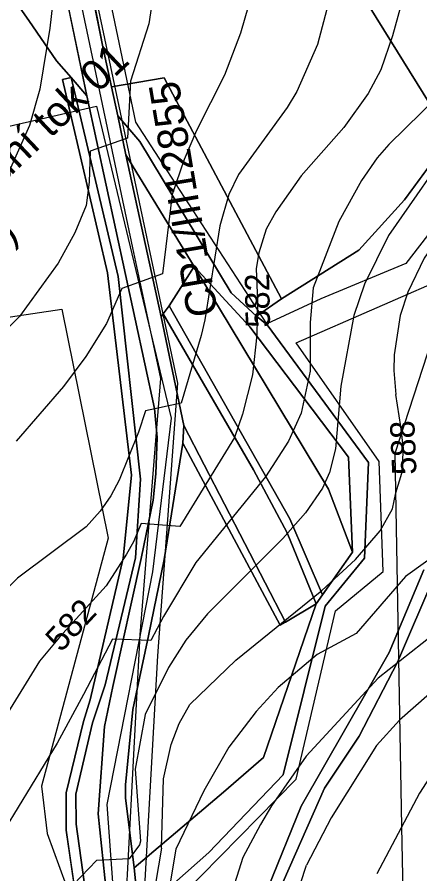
# Model space of a CAD drawing. Extents: x -709418 to -703832, y -1161719 to -1157826.
# Drawn here: x -707032.1 to -706899.8, y -1159557.8 to -1159276.9 of the extents above; entities that cross this region are included whole.
import ezdxf

# ---------------------------------------------------------------- set-up
doc = ezdxf.new("R2010")
doc.units = 0
for name, color, linetype in [('102_obvod PÚ', 7, 'Continuous'), ('106_zastavitelné plochy', 7, 'Continuous'), ('110_silnice II. třídy a III. třídy', 7, 'Continuous'), ('120_vrstevnice hlavní', 7, 'Continuous'), ('121_vrstevnice hlavní_popis', 7, 'Continuous'), ('122_vrstevnice základní', 7, 'Continuous'), ('206_TTP_KN', 7, 'Continuous'), ('207_lesní pozemek_KN', 7, 'Continuous'), ('208_vodní plocha_KN', 7, 'Continuous'), ('210_ostatní plocha_KN', 7, 'Continuous'), ('303_příkop_stav', 7, 'Continuous'), ('309_příkop_stav_popis', 7, 'Continuous'), ('502_vodní tok_popis', 7, 'Continuous'), ('514 odvodnění - LPIS', 7, 'Continuous'), ('735_OP sítí TI', 7, 'Continuous')]:
    doc.layers.add(name, color=color, linetype=linetype)

msp = doc.modelspace()

# ---------------------------------------------------------------- linework, layer by layer
at = {"layer": '102_obvod PÚ'}
for points in [[(-706968.04, -1159233.11), (-706937.28, -1159184.2), (-706914.8, -1159202.04), (-706906.78, -1159204.53), (-706877.16, -1159210.67), (-706869.31, -1159212.81), (-706889.81, -1159316.26), (-706920.66, -1159266.5), (-706951.63, -1159256.73), (-706968.04, -1159233.11)], [(-706968.04, -1159233.11), (-706951.63, -1159256.73), (-706920.66, -1159266.5), (-706889.81, -1159316.26), (-706869.31, -1159212.81), (-706877.16, -1159210.67), (-706906.78, -1159204.53), (-706914.8, -1159202.04), (-706937.28, -1159184.2), (-706968.04, -1159233.11)]]:
    msp.add_lwpolyline(points, dxfattribs=at)
at = {"layer": '106_zastavitelné plochy'}
for points in [[(-706867.98, -1159123.82), (-706903.51, -1159148.06), (-706940.53, -1159172.06), (-706937.28, -1159184.2), (-706968.04, -1159233.11), (-706951.63, -1159256.73), (-706920.66, -1159266.5), (-706889.81, -1159316.26), (-706892.83, -1159342.7), (-706904.42, -1159357.69), (-706932.38, -1159369.27), (-706950.1, -1159377.45), (-706984.19, -1159324.98), (-706993.05, -1159311.35), (-707005.32, -1159252.75), (-706918.72, -1159056.21)], [(-706984.14, -1159571.11), (-706940.51, -1159526.82), (-706927.56, -1159471.62), (-706911.88, -1159458.67), (-706913.24, -1159422.56), (-706940.51, -1159383.71), (-706887.33, -1159360.55), (-706881.2, -1159318.3), (-706858.02, -1159215.4), (-706843.02, -1159201.77), (-706814.39, -1159228.35), (-706755.76, -1159179.96), (-706722.35, -1159147.93), (-706588.73, -1159106.37)], [(-707081, -1159542.58), (-707053.73, -1159453.31), (-707038.73, -1159372.22), (-707044.86, -1159314.98), (-707006, -1159306.12), (-706981.46, -1159408.34), (-706987.6, -1159458.77), (-707002.6, -1159535.09), (-706999.87, -1159572.57), (-707008.73, -1159578.02), (-707010.09, -1159567.12), (-707032.59, -1159588.24), (-707046.91, -1159588.92), (-707081, -1159542.58)]]:
    msp.add_lwpolyline(points, dxfattribs=at)
at = {"layer": '110_silnice II. třídy a III. třídy'}
msp.add_lwpolyline([(-706968.13, -1159131.99), (-706993.68, -1159200.89), (-707009.59, -1159240.89), (-707012.49, -1159265.94), (-706994.17, -1159352.49), (-706985.01, -1159395.38), (-706991.78, -1159479.49), (-706999.01, -1159615.85), (-707006.72, -1159658.25), (-707024.62, -1159709.14), (-707041.49, -1159737.56)], dxfattribs=at)
at = {"layer": '120_vrstevnice hlavní'}
for points in [[(-706927.99, -1159265.03), (-706933.42, -1159285.89), (-706940.27, -1159301.31), (-706943.42, -1159306.46), (-706959.42, -1159328.46), (-706962.56, -1159335.03), (-706965.56, -1159345.32), (-706970.42, -1159376.18), (-706971.7, -1159381.32), (-706978.23, -1159403.51), (-706989.94, -1159406.02), (-706992.17, -1159413), (-706998.56, -1159428.75), (-707001.28, -1159433.89), (-707004.85, -1159438.89), (-707009.42, -1159444.04), (-707031.99, -1159460.89), (-707038.99, -1159467.75)], [(-706794.12, -1159267.17), (-706814.27, -1159298.6), (-706825.12, -1159313.32), (-706828.98, -1159317.74), (-706846.7, -1159333.17), (-706861.41, -1159344.46), (-706867.7, -1159350.32), (-706874.56, -1159358.18), (-706884.41, -1159373.32), (-706888.7, -1159383.03), (-706889.7, -1159387.89), (-706889.84, -1159392.75), (-706889.13, -1159397.6), (-706887.56, -1159402.46), (-706882.41, -1159412.18), (-706879.41, -1159421.89), (-706879.41, -1159426.75), (-706880.27, -1159431.61), (-706882.13, -1159436.46), (-706884.84, -1159441.32), (-706891.41, -1159450.89), (-706904.56, -1159460.32)], [(-706904.56, -1159460.32), (-706920.81, -1159479.02), (-706933.56, -1159485.9), (-706946.42, -1159496.75), (-706953.56, -1159504.61), (-706962.54, -1159516.32), (-706970.79, -1159530.59), (-706979.97, -1159549.75)], [(-706979.97, -1159549.75), (-706984.32, -1159575.71), (-706987.71, -1159591.88), (-706993.72, -1159620.84)]]:
    msp.add_lwpolyline(points, dxfattribs=at)
msp.add_open_spline([(-706979.97, -1159549.75), (-706979.97, -1159549.75)], degree=1, dxfattribs=at)
at = {"layer": '122_vrstevnice základní'}
for points in [[(-706940.99, -1159119.45), (-706962.28, -1159152.31), (-706968.46, -1159165.75), (-706975.16, -1159179.14), (-706986.03, -1159203.68), (-707001.37, -1159240.18), (-707005.84, -1159251.71), (-707019.22, -1159251.9), (-707019.28, -1159262.17), (-707021.28, -1159280.46), (-707024.56, -1159300.46), (-707027.99, -1159312.46), (-707034.28, -1159326.46)], [(-706863.98, -1159122.88), (-706885.84, -1159144.88), (-706922.7, -1159185.02), (-706933.99, -1159200.02), (-706948.42, -1159224.6), (-706951.27, -1159231.88), (-706953.99, -1159243.31), (-706954.56, -1159247.88), (-706954.7, -1159263.89), (-706956.13, -1159273.03), (-706958.7, -1159282.17), (-706963.99, -1159295.89), (-706973.13, -1159314.03), (-706977.28, -1159323.6), (-706981.13, -1159335.03), (-706984.36, -1159361.1), (-706997.74, -1159365.85), (-707002.71, -1159377.32), (-707009.56, -1159388.18), (-707016.85, -1159398.03), (-707032.42, -1159415.89)], [(-706677.1, -1159123.23), (-706695.83, -1159135.45), (-706715.69, -1159150.17), (-706735.69, -1159167.74), (-706763.69, -1159195.45), (-706783.7, -1159217.45), (-706805.84, -1159244.6), (-706817.98, -1159263.03), (-706836.98, -1159293.6), (-706845.7, -1159304.17), (-706859.84, -1159317.89), (-706876.41, -1159330.17), (-706889.99, -1159343.75), (-706898.42, -1159355.89), (-706903.84, -1159367.03), (-706906.27, -1159374.75), (-706908.27, -1159387.6), (-706908.42, -1159392.75), (-706907.7, -1159400.6)], [(-706908.27, -1159124.45), (-706928.99, -1159148.88), (-706951.56, -1159181.45), (-706970.7, -1159211.17), (-706975.28, -1159219.6), (-706979.85, -1159231.03), (-706983.7, -1159244.74), (-706988.85, -1159279.03), (-706994.85, -1159297.89), (-706995.8, -1159316.6), (-707008.07, -1159320.82), (-707008.42, -1159331.03), (-707009.42, -1159338.6), (-707013.13, -1159347.6), (-707018.56, -1159357.6), (-707031.28, -1159375.03), (-707050.42, -1159394.32)], [(-706751.84, -1159244.46), (-706792.84, -1159298.46), (-706808.7, -1159317.6), (-706826.27, -1159334.6), (-706862.27, -1159364.03), (-706868.84, -1159371.03), (-706872.27, -1159375.75), (-706873.84, -1159379.32), (-706874.41, -1159387.03), (-706871.98, -1159397.03), (-706864.13, -1159417.04), (-706861.7, -1159427.04), (-706860.98, -1159433.04), (-706861.7, -1159443.04), (-706863.84, -1159449.04), (-706867.41, -1159454.75), (-706877.41, -1159465.18), (-706913.56, -1159493.61), (-706937.13, -1159519.18), (-706948.54, -1159535.57), (-706952.12, -1159541.68), (-706957.97, -1159552.45)], [(-706904.13, -1159265.89), (-706908.84, -1159283.03), (-706912.7, -1159294.17), (-706916.84, -1159301.89), (-706924.84, -1159313.03), (-706938.85, -1159328.89), (-706947.13, -1159340.75), (-706950.27, -1159346.46), (-706952.7, -1159354.18), (-706953.56, -1159359.32), (-706953.13, -1159370.18), (-706953.42, -1159381.03), (-706954.85, -1159394.18), (-706958.13, -1159407.03), (-706960.7, -1159414.75), (-706978.67, -1159443.9), (-706991.31, -1159442.97), (-706993.91, -1159448.91), (-706996.14, -1159453), (-707002.83, -1159463.41), (-707018.14, -1159480.18), (-707024.71, -1159488.04), (-707044.05, -1159519.36)], [(-706893.89, -1159302.78), (-706909.99, -1159318.6), (-706913.84, -1159323.03), (-706918.99, -1159330.46), (-706926.42, -1159343.89), (-706934.85, -1159365.6), (-706935.85, -1159377.03), (-706935.85, -1159393.03), (-706938.85, -1159406.75), (-706942.99, -1159415.89), (-706950.56, -1159427.61), (-706973.42, -1159455.75), (-706984.06, -1159473.45), (-706988.15, -1159481.26), (-707000.79, -1159480.88), (-707010.28, -1159499.04), (-707018.97, -1159515.02), (-707035.98, -1159542.9)], [(-706887.27, -1159315.74), (-706910.13, -1159348.46), (-706917.99, -1159364.46), (-706921.56, -1159374.75), (-706925.85, -1159397.89), (-706927.56, -1159418.46), (-706929.56, -1159426.18), (-706931.85, -1159431.32), (-706937.42, -1159439.46), (-706944.85, -1159447.89), (-706969.56, -1159472.61), (-706976.7, -1159481.18), (-706982.42, -1159490.18), (-706989.99, -1159505.61), (-706993.35, -1159523.55), (-706991.59, -1159547.07), (-706991.85, -1159548.26)], [(-706984.69, -1159549.18), (-706984.06, -1159526.71), (-706981.46, -1159515.37), (-706978.86, -1159508.49), (-706975.42, -1159502.32), (-706960.28, -1159487.75), (-706931.99, -1159464.89), (-706920.99, -1159454.75), (-706912.84, -1159445.32), (-706908.88, -1159438.13), (-706907.76, -1159432.83), (-706905.81, -1159426.42), (-706905.25, -1159418.33), (-706906.09, -1159411.08), (-706907.7, -1159400.6)], [(-706843.94, -1159481.51), (-706853.41, -1159487.04), (-706871.13, -1159498.61), (-706880.56, -1159505.9), (-706890.26, -1159516.29), (-706900.02, -1159531.32), (-706913.96, -1159557.83)], [(-706896.7, -1159498.75), (-706906.56, -1159507.47), (-706914.13, -1159515.75), (-706929.01, -1159539.49), (-706937.1, -1159555)], [(-706991.88, -1159548.3), (-706995.29, -1159552.86), (-707006.01, -1159553.43), (-707023.62, -1159571.8), (-707037.22, -1159587.28)], [(-706984.7, -1159549.38), (-706991.47, -1159589.25), (-707002.75, -1159589.25), (-707005.54, -1159593.06), (-707009.01, -1159599.86), (-707017.11, -1159610.71), (-707032.16, -1159625.03)], [(-706957.97, -1159552.45), (-706961.99, -1159565.22), (-706970.97, -1159609.55), (-706974.88, -1159625.17), (-706988.76, -1159666.83), (-706999.47, -1159698.07), (-707019.32, -1159725.2)], [(-706991.24, -1159707.99), (-706968.63, -1159670.55), (-706963.59, -1159654.39), (-706959.11, -1159638.77), (-706942.92, -1159572.66), (-706937.1, -1159555)]]:
    msp.add_lwpolyline(points, dxfattribs=at)
for points in [[(-706991.85, -1159548.26), (-706991.88, -1159548.3)], [(-706984.7, -1159549.38), (-706984.69, -1159549.18)], [(-706957.97, -1159552.45), (-706957.97, -1159552.45)], [(-706937.1, -1159555), (-706937.1, -1159555)], [(-706913.96, -1159557.83), (-706913.96, -1159557.83)]]:
    msp.add_open_spline(points, degree=1, dxfattribs=at)
at = {"layer": '206_TTP_KN'}
for p, q in [((-707001.13, -1159299.78), (-706983.84, -1159296.79)), ((-706983.84, -1159296.79), (-706945.24, -1159369.3)), ((-706998.99, -1159309.2), (-707001.13, -1159299.78)), ((-706991.75, -1159317.68), (-706998.99, -1159309.2)), ((-706961.78, -1159367.28), (-706991.75, -1159317.68)), ((-706982.1, -1159371.58), (-706974, -1159358.7)), ((-706974, -1159358.7), (-706929.86, -1159431.66)), ((-706953.48, -1159374.9), (-706961.78, -1159367.28)), ((-706945.24, -1159369.3), (-706953.48, -1159374.9)), ((-706942.57, -1159441.4), (-706982.1, -1159371.58)), ((-706984.83, -1159375.14), (-706984.13, -1159374.22)), ((-706977.37, -1159410.75), (-706984.83, -1159375.14)), ((-706984.13, -1159374.22), (-706954.43, -1159425.29)), ((-706943.98, -1159475.27), (-706977.37, -1159410.75)), ((-706954.43, -1159425.29), (-706943.4, -1159446.02)), ((-706929.86, -1159431.66), (-706921.98, -1159452.35)), ((-706931.85, -1159466.32), (-706942.57, -1159441.4)), ((-706943.4, -1159446.02), (-706933.88, -1159469.32)), ((-706921.98, -1159452.35), (-706931.85, -1159466.32)), ((-706907.2, -1159488.38), (-706894.9, -1159459.85)), ((-706933.88, -1159469.32), (-706943.98, -1159475.27)), ((-706919.83, -1159512.71), (-706907.2, -1159488.38)), ((-706931.17, -1159529.69), (-706919.83, -1159512.71)), ((-706948.73, -1159569.44), (-706931.17, -1159529.69))]:
    msp.add_line(p, q, dxfattribs=at)
for points in [[(-707016.26, -1159123.62), (-706985.49, -1159170.3), (-707014.99, -1159245.85), (-707017.92, -1159260.69), (-707009.21, -1159302.72), (-707014.36, -1159296.7), (-707019.13, -1159291.16), (-707028.19, -1159278.03), (-707049.17, -1159248.27), (-707062.59, -1159225.65), (-707082, -1159191.97), (-707099.33, -1159168.86), (-707112.14, -1159146.31), (-707131.59, -1159112.27)], [(-707008.91, -1159258.29), (-707008.55, -1159251.22), (-706982.76, -1159187.68), (-706961.99, -1159166.3), (-706937.28, -1159184.2), (-706968.04, -1159233.11), (-706951.63, -1159256.73), (-706920.66, -1159266.5), (-706889.81, -1159316.26), (-706904.9, -1159336.81), (-706919.94, -1159353.31), (-706945.24, -1159369.3), (-706983.84, -1159296.79), (-707001.13, -1159299.78), (-707003.84, -1159287.15), (-707007.41, -1159269.1), (-707008.91, -1159258.29)], [(-707049.17, -1159248.27), (-707028.19, -1159278.03), (-707019.13, -1159291.16), (-707014.36, -1159296.7), (-707017.16, -1159297.32), (-707002.45, -1159360.69), (-706994.51, -1159427.1), (-706997.22, -1159454.27), (-707008.04, -1159500.74), (-707010.25, -1159507.84), (-707016.01, -1159531.3), (-707015.94, -1159543.5), (-707012.56, -1159567.07), (-707031.99, -1159582.42), (-707048.03, -1159586.53)]]:
    msp.add_lwpolyline(points, dxfattribs=at)
at = {"layer": '207_lesní pozemek_KN'}
msp.add_line((-706889.81, -1159316.26), (-706920.66, -1159266.5), dxfattribs=at)
at = {"layer": '208_vodní plocha_KN'}
for p, q in [((-707017.16, -1159297.32), (-707014.36, -1159296.7)), ((-707002.45, -1159360.69), (-707017.16, -1159297.32)), ((-707014.36, -1159296.7), (-706998.88, -1159361.96)), ((-706994.51, -1159427.1), (-707002.45, -1159360.69)), ((-706998.88, -1159361.96), (-706991.59, -1159428.42)), ((-706997.22, -1159454.27), (-706994.51, -1159427.1)), ((-706991.59, -1159428.42), (-706993.23, -1159454.14)), ((-707008.04, -1159500.74), (-706997.22, -1159454.27)), ((-706993.23, -1159454.14), (-707003.18, -1159495.85)), ((-707003.18, -1159495.85), (-707007.36, -1159508.34)), ((-707010.25, -1159507.84), (-707008.04, -1159500.74)), ((-707016.01, -1159531.3), (-707010.25, -1159507.84)), ((-707007.36, -1159508.34), (-707012.8, -1159531.73)), ((-707015.94, -1159543.5), (-707016.01, -1159531.3)), ((-707012.8, -1159531.73), (-707012.73, -1159541.58)), ((-707012.73, -1159541.58), (-707008.23, -1159573.03)), ((-707012.56, -1159567.07), (-707015.94, -1159543.5))]:
    msp.add_line(p, q, dxfattribs=at)
at = {"layer": '210_ostatní plocha_KN'}
for p, q in [((-707009.21, -1159302.72), (-707017.92, -1159260.69)), ((-707007.41, -1159269.1), (-707003.84, -1159287.15)), ((-707003.84, -1159287.15), (-707001.13, -1159299.78)), ((-707014.36, -1159296.7), (-707009.21, -1159302.72)), ((-706998.88, -1159361.96), (-707014.36, -1159296.7)), ((-707001.13, -1159299.78), (-706998.99, -1159309.2)), ((-706987.02, -1159405.23), (-707009.21, -1159302.72)), ((-707009.21, -1159302.72), (-706987.02, -1159405.23)), ((-706998.99, -1159309.2), (-706996.35, -1159322.01)), ((-706998.99, -1159309.2), (-706991.75, -1159317.68)), ((-706996.35, -1159322.01), (-706998.99, -1159309.2)), ((-706991.75, -1159317.68), (-706961.78, -1159367.28)), ((-706904.9, -1159336.81), (-706889.81, -1159316.26)), ((-706996.35, -1159322.01), (-706984.83, -1159375.14)), ((-706974, -1159358.7), (-706996.35, -1159322.01)), ((-706996.35, -1159322.01), (-706974, -1159358.7)), ((-706984.83, -1159375.14), (-706996.35, -1159322.01)), ((-706919.94, -1159353.31), (-706904.9, -1159336.81)), ((-706945.24, -1159369.3), (-706919.94, -1159353.31)), ((-706974, -1159358.7), (-706982.1, -1159371.58)), ((-706955.66, -1159378.47), (-706974, -1159358.7)), ((-706974, -1159358.7), (-706955.66, -1159378.47)), ((-706929.86, -1159431.66), (-706974, -1159358.7)), ((-706991.59, -1159428.42), (-706998.88, -1159361.96)), ((-706961.78, -1159367.28), (-706953.48, -1159374.9)), ((-706953.48, -1159374.9), (-706945.24, -1159369.3)), ((-706984.13, -1159374.22), (-706982.1, -1159371.58)), ((-706982.1, -1159371.58), (-706984.13, -1159374.22)), ((-706982.1, -1159371.58), (-706942.57, -1159441.4)), ((-706984.13, -1159374.22), (-706984.83, -1159375.14)), ((-706984.83, -1159375.14), (-706977.37, -1159410.75)), ((-706954.43, -1159425.29), (-706984.13, -1159374.22)), ((-706953.48, -1159374.9), (-706949.98, -1159377.79)), ((-706949.98, -1159377.79), (-706953.48, -1159374.9)), ((-706923.28, -1159421.16), (-706955.66, -1159378.47)), ((-706955.66, -1159378.47), (-706923.28, -1159421.16)), ((-706949.98, -1159377.79), (-706916.73, -1159422.96)), ((-706916.73, -1159422.96), (-706949.98, -1159377.79)), ((-706986.09, -1159414.75), (-706987.02, -1159405.23)), ((-706987.02, -1159405.23), (-706986.09, -1159414.75)), ((-706977.63, -1159416.59), (-706977.37, -1159410.75)), ((-706977.37, -1159410.75), (-706977.63, -1159416.59)), ((-706977.37, -1159410.75), (-706943.98, -1159475.27)), ((-706986.52, -1159426.63), (-706986.09, -1159414.75)), ((-706986.09, -1159414.75), (-706986.52, -1159426.63)), ((-706977.63, -1159416.59), (-706983.83, -1159454.78)), ((-706983.83, -1159454.78), (-706977.63, -1159416.59)), ((-706945.72, -1159476.31), (-706977.63, -1159416.59)), ((-706977.63, -1159416.59), (-706945.72, -1159476.31)), ((-706921.98, -1159452.35), (-706923.28, -1159421.16)), ((-706923.28, -1159421.16), (-706921.98, -1159452.35)), ((-706916.73, -1159422.96), (-706917.98, -1159454.32)), ((-706917.98, -1159454.32), (-706916.73, -1159422.96)), ((-706987.41, -1159435.3), (-706986.52, -1159426.63)), ((-706986.52, -1159426.63), (-706987.41, -1159435.3)), ((-706943.4, -1159446.02), (-706954.43, -1159425.29)), ((-706993.23, -1159454.14), (-706991.59, -1159428.42)), ((-706921.98, -1159452.35), (-706929.86, -1159431.66)), ((-706991.34, -1159454.36), (-706987.41, -1159435.3)), ((-706987.41, -1159435.3), (-706991.34, -1159454.36)), ((-706942.57, -1159441.4), (-706931.85, -1159466.32)), ((-706933.88, -1159469.32), (-706943.4, -1159446.02)), ((-706931.85, -1159466.32), (-706921.98, -1159452.35)), ((-707003.18, -1159495.85), (-706993.23, -1159454.14)), ((-707000.65, -1159496.39), (-706991.34, -1159454.36)), ((-706991.34, -1159454.36), (-707000.65, -1159496.39)), ((-706983.83, -1159454.78), (-706988.93, -1159479.79)), ((-706988.93, -1159479.79), (-706983.83, -1159454.78)), ((-706917.98, -1159454.32), (-706930.9, -1159470.09)), ((-706930.9, -1159470.09), (-706917.98, -1159454.32)), ((-706909.96, -1159485.28), (-706898.54, -1159458.09)), ((-706898.54, -1159458.09), (-706909.96, -1159485.28)), ((-706894.9, -1159459.85), (-706907.2, -1159488.38)), ((-706931.85, -1159466.32), (-706933.88, -1159469.32)), ((-706933.88, -1159469.32), (-706931.85, -1159466.32)), ((-706933.88, -1159469.32), (-706951.17, -1159519.71)), ((-706951.17, -1159519.71), (-706933.88, -1159469.32)), ((-706943.98, -1159475.27), (-706933.88, -1159469.32)), ((-706930.9, -1159470.09), (-706944.69, -1159525.39)), ((-706944.69, -1159525.39), (-706930.9, -1159470.09)), ((-706943.98, -1159475.27), (-706945.72, -1159476.31)), ((-706945.72, -1159476.31), (-706943.98, -1159475.27)), ((-706988.93, -1159479.79), (-706994.1, -1159503.94)), ((-706994.1, -1159503.94), (-706988.93, -1159479.79)), ((-706938.77, -1159535.65), (-706909.96, -1159485.28)), ((-706909.96, -1159485.28), (-706938.77, -1159535.65)), ((-706907.2, -1159488.38), (-706919.83, -1159512.71)), ((-707007.36, -1159508.34), (-707003.18, -1159495.85)), ((-707003.36, -1159509.45), (-707000.65, -1159496.39)), ((-707000.65, -1159496.39), (-707003.36, -1159509.45)), ((-706994.1, -1159503.94), (-706996.46, -1159528.63)), ((-706996.46, -1159528.63), (-706994.1, -1159503.94)), ((-707012.8, -1159531.73), (-707007.36, -1159508.34)), ((-707005.45, -1159538.15), (-707003.36, -1159509.45)), ((-707003.36, -1159509.45), (-707005.45, -1159538.15)), ((-706919.83, -1159512.71), (-706931.17, -1159529.69)), ((-706951.17, -1159519.71), (-706964.27, -1159530.99)), ((-706964.27, -1159530.99), (-706951.17, -1159519.71)), ((-706944.69, -1159525.39), (-706969.09, -1159550.79)), ((-706969.09, -1159550.79), (-706944.69, -1159525.39)), ((-706996.46, -1159528.63), (-706996.53, -1159532.91)), ((-706996.53, -1159532.91), (-706996.46, -1159528.63)), ((-706964.27, -1159530.99), (-706993.6, -1159555.89)), ((-706993.6, -1159555.89), (-706964.27, -1159530.99)), ((-706931.17, -1159529.69), (-706948.73, -1159569.44)), ((-707012.73, -1159541.58), (-707012.8, -1159531.73)), ((-706996.53, -1159532.91), (-706993.6, -1159555.89)), ((-706993.6, -1159555.89), (-706996.53, -1159532.91)), ((-706949.62, -1159562.34), (-706938.77, -1159535.65)), ((-706938.77, -1159535.65), (-706949.62, -1159562.34)), ((-707002.09, -1159569.81), (-707005.45, -1159538.15)), ((-707005.45, -1159538.15), (-707002.09, -1159569.81)), ((-707008.23, -1159573.03), (-707012.73, -1159541.58)), ((-706969.09, -1159550.79), (-706992.18, -1159571.16)), ((-706992.18, -1159571.16), (-706969.09, -1159550.79)), ((-706993.6, -1159555.89), (-706992.18, -1159571.16)), ((-706992.18, -1159571.16), (-706993.6, -1159555.89))]:
    msp.add_line(p, q, dxfattribs=at)
at = {"layer": '303_příkop_stav'}
msp.add_lwpolyline([(-706990.59, -1159569.76), (-706985.86, -1159486.3), (-706979.34, -1159396.92), (-707005.99, -1159270.85), (-707008.16, -1159258.47), (-707006.06, -1159241.72), (-706977.91, -1159168.01)], dxfattribs=at)
at = {"layer": '514 odvodnění - LPIS'}
msp.add_lwpolyline([(-707048.97, -1159377.37), (-707017.4, -1159372.65), (-707002.18, -1159447.7), (-707024.09, -1159529.12), (-707022.21, -1159544.58), (-707007.69, -1159584.36), (-707008.65, -1159618.27), (-707027.07, -1159697.45), (-707188.93, -1159777.54)], dxfattribs=at)
at = {"layer": '735_OP sítí TI'}
msp.add_lwpolyline([(-706890.9, -1160211.71), (-706893.24, -1160121.95), (-706895.97, -1160030.39), (-706898.81, -1159867.84), (-706900.66, -1159770.33), (-706903.19, -1159670.86), (-706905.78, -1159542.43), (-706907.99, -1159419.91), (-706892.79, -1159373.15), (-706876.98, -1159324.93), (-706804.64, -1159203.21), (-706740.99, -1159097), (-706691.31, -1159013.46)], dxfattribs=at)

# ---------------------------------------------------------------- texts
at = {"layer": '121_vrstevnice hlavní_popis'}
for s, rotation, p in [('582', 91.1176, (-706949.02, -1159378.66)), ('588', 92.5342, (-706900.92, -1159426.83)), ('582', 47.0428, (-707017.67, -1159485.43))]:
    msp.add_text(s, height=8, rotation=rotation, dxfattribs=at).set_placement(p)
at = {"layer": '309_příkop_stav_popis'}
msp.add_text('CP1/III12855', height=10, rotation=99.5973, dxfattribs=at).set_placement((-706966.12, -1159374.3))
at = {"layer": '502_vodní tok_popis'}
for s, p in [('Bezejmenný vodní tok 01', (-707103.84, -1159394.85)), ('(Lesy ČR, s.p.)', (-707096.14, -1159409.63))]:
    msp.add_text(s, height=10, rotation=43.364, dxfattribs=at).set_placement(p)

doc.saveas('drawing.dxf')
